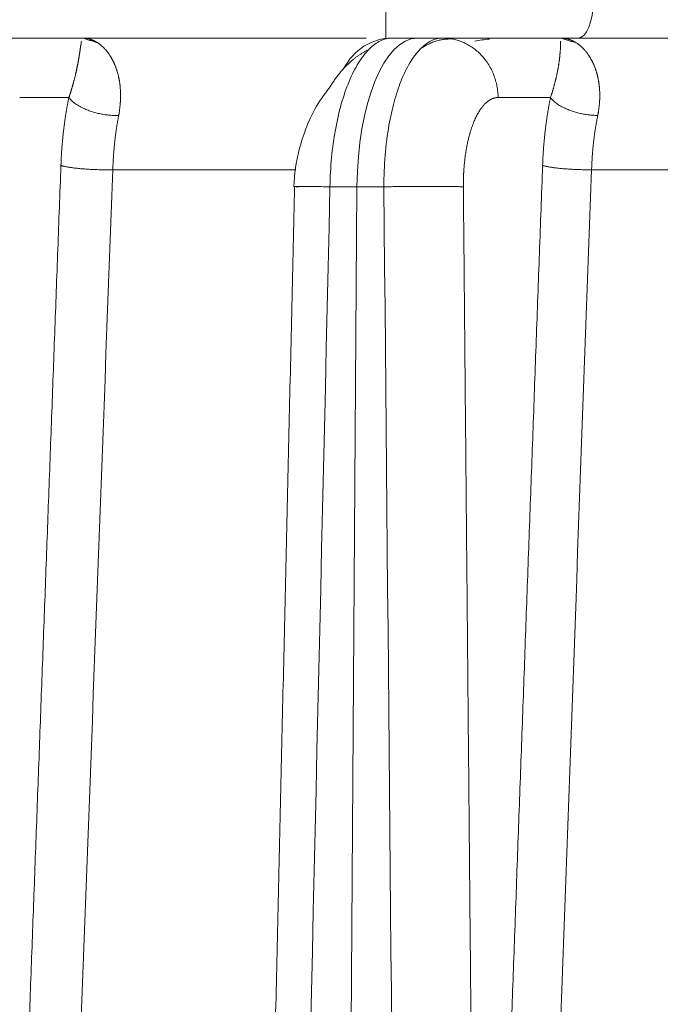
# Model space of a CAD drawing. Header units: millimetres. Extents: x 5437 to 18441, y -4466 to 3128.
# Tile 356 of 497: x 13688.5 to 13696.95, y -27.2 to -14.19. Entities that reach past the tile are written whole.
import ezdxf

# ---------------------------------------------------------------- set-up
doc = ezdxf.new("R2010")
doc.units = ezdxf.units.MM
doc.layers.add('1', color=7, linetype='Continuous', true_color=0xffffff)
doc.dimstyles.get("Standard").update_dxf_attribs({"dimtxt": 0.18, "dimasz": 0.18, "dimexe": 0.18, "dimexo": 0.0625, "dimgap": 0.09, "dimtad": 0, "dimtih": 1, "dimtoh": 1, "dimdec": 4, "dimzin": 0, "dimdsep": 46, "dimtxsty": 'Standard', "dimcen": 0.09, "dimadec": 0, "dimazin": 0, "dimtfac": 1, "dimtdec": 4, "dimtofl": 0, "dimtmove": 0, "dimatfit": 3, "dimfxl": 1, "dimtolj": 1, "dimtzin": 0, "dimarcsym": 0})

# ---------------------------------------------------------------- blocks, each defined once
blk = doc.blocks.new('*D3')
at = {"color": 0, "lineweight": -2, "transparency": 16777216}
for p, q in [((13674.147, 1169.564), (14135.36, 1169.564)), ((13833.147, -580.436), (14135.36, -580.436))]:
    blk.add_line(p, q, dxfattribs=at)
at = {"color": 0, "lineweight": 0, "transparency": 16777216}
for p, q in [((14135.18, 1089.564), (14135.18, 421.321)), ((14135.18, -500.436), (14135.18, 167.808))]:
    blk.add_line(p, q, dxfattribs=at)
at = {"color": 0, "lineweight": 20, "transparency": 16777216}
for points in [[(14121.847, 1089.564), (14148.514, 1089.564), (14135.18, 1169.564)], [(14121.847, -500.436), (14148.514, -500.436), (14135.18, -580.436)]]:
    blk.add_solid(points, dxfattribs=at)
at = {"layer": 'Defpoints', "color": 0, "lineweight": 20, "transparency": 16777216}
for p in [(13674.085, 1169.564), (13833.085, -580.436), (14135.18, -580.436)]:
    blk.add_point(p, dxfattribs=at)
at = {"color": 0, "lineweight": 20, "transparency": 16777216, "insert": (14135.18, 294.564), "char_height": 80, "attachment_point": 5, "rotation": 270}
blk.add_mtext('\\A1;1750', dxfattribs=at)
blk = doc.blocks.new('*D4')
at = {"color": 0, "lineweight": -2, "transparency": 16777216}
for p, q in [((13346.81, 234.502), (13346.81, -825.635)), ((13857.587, -64.498), (13857.587, -825.635))]:
    blk.add_line(p, q, dxfattribs=at)
at = {"color": 0, "lineweight": 0, "transparency": 16777216}
for p, q in [((13426.81, -825.455), (13508.775, -825.455)), ((13777.587, -825.455), (13695.622, -825.455))]:
    blk.add_line(p, q, dxfattribs=at)
at = {"color": 0, "lineweight": 20, "transparency": 16777216}
for points in [[(13426.81, -812.121), (13426.81, -838.788), (13346.81, -825.455)], [(13777.587, -812.121), (13777.587, -838.788), (13857.587, -825.455)]]:
    blk.add_solid(points, dxfattribs=at)
at = {"layer": 'Defpoints', "color": 0, "lineweight": 20, "transparency": 16777216}
for p in [(13346.81, 234.564), (13857.587, -64.436), (13346.81, -825.455)]:
    blk.add_point(p, dxfattribs=at)
at = {"color": 0, "lineweight": 20, "transparency": 16777216, "insert": (13602.199, -825.455), "char_height": 80, "attachment_point": 5}
blk.add_mtext('\\A1;515', dxfattribs=at)

msp = doc.modelspace()

# ---------------------------------------------------------------- linework, layer by layer
at = {"layer": '1', "color": 0, "lineweight": 20}
for p, q in [((13693.32871, -14.43566), (13693.32871, -13.93567)), ((13687.76239, -14.43566), (13689.32107, -14.43566)), ((13689.32107, -14.43566), (13693.07026, -14.43566)), ((13693.4115, -14.43566), (13693.74491, -14.43566)), ((13693.74491, -14.43566), (13694.07894, -14.43566)), ((13694.07894, -14.43566), (13695.63257, -14.43566)), ((13695.63257, -14.43566), (13699.6511, -14.43566)), ((13689.14544, -15.2217), (13688.49605, -15.2217)), ((13695.50384, -15.2217), (13694.8126, -15.2217)), ((13692.1411, -16.17461), (13689.72524, -16.17461)), ((13698.66153, -16.17461), (13696.04634, -16.17461)), ((13692.94824, -16.40076), (13692.4994, -80.94439)), ((13692.94824, -16.40076), (13692.59269, -16.40076)), ((13693.30448, -16.40076), (13692.94824, -16.40076))]:
    msp.add_line(p, q, dxfattribs=at)
for centre, major_axis, ratio, start_param, end_param in [((13695.86965, -13.93566), (0, -0.5), 0.39839611, 0, 1.55334303), ((13693.4115, -15.23566), (0, -0.8), 0.91721347, 3.14159265, 4.19939439), ((13693.74491, -16.43566), (0, -2), 0.39839611, 3.14159265, 4.69493569)]:
    msp.add_ellipse(centre, major_axis=major_axis, ratio=ratio, start_param=start_param, end_param=end_param, dxfattribs=at)
for points, degree, knots in [([(13689.29244, -14.60211), (13689.29284, -14.59932), (13689.29366, -14.59369), (13689.29484, -14.5855), (13689.296, -14.57741), (13689.29714, -14.56945), (13689.29825, -14.56163), (13689.29934, -14.55396), (13689.30041, -14.54644), (13689.30145, -14.53907), (13689.30212, -14.53436), (13689.30246, -14.53198)], 3, [0, 0, 0, 0, 0.10416289, 0.21006034, 0.3176935, 0.42706345, 0.53817124, 0.65101786, 0.76560426, 0.88193135, 1, 1, 1, 1]), ([(13689.32107, -14.43566), (13689.32416, -14.43569), (13689.33027, -14.43573), (13689.33937, -14.43611), (13689.34831, -14.4367), (13689.35711, -14.43751), (13689.36575, -14.43853), (13689.37424, -14.43974), (13689.38258, -14.44114), (13689.39077, -14.44272), (13689.39881, -14.44446), (13689.4067, -14.44636), (13689.41444, -14.44841), (13689.42203, -14.45059), (13689.42947, -14.4529), (13689.43676, -14.45533), (13689.44389, -14.45787), (13689.45087, -14.4605), (13689.4577, -14.46323), (13689.46438, -14.46605), (13689.4709, -14.46894), (13689.47726, -14.47189), (13689.48347, -14.47491), (13689.48953, -14.47797), (13689.49542, -14.48108), (13689.50116, -14.48423), (13689.50674, -14.4874), (13689.51654, -14.49318), (13689.5304, -14.50198), (13689.54812, -14.51448), (13689.56528, -14.52784), (13689.58187, -14.542), (13689.5979, -14.55691), (13689.61337, -14.57252), (13689.62828, -14.58878), (13689.64262, -14.60564), (13689.65638, -14.62308), (13689.6696, -14.64096), (13689.67807, -14.6535), (13689.68226, -14.65969)], 3, [0, 0, 0, 0, 0.02409242, 0.04781057, 0.07115432, 0.09412351, 0.11671799, 0.13893764, 0.1607823, 0.18225185, 0.20334616, 0.2240651, 0.24440854, 0.26437637, 0.28396846, 0.30318472, 0.32202502, 0.34048927, 0.35857736, 0.37628921, 0.39362472, 0.4105838, 0.42716638, 0.44337237, 0.45920172, 0.47465436, 0.48973023, 0.50442927, 0.55437144, 0.60333177, 0.65131119, 0.69831075, 0.74433169, 0.78937542, 0.83344355, 0.87653791, 0.91866053, 0.95981371, 1, 1, 1, 1]), ([(13693.4115, -14.43566), (13693.36008, -14.43566), (13693.30866, -14.44798), (13693.20771, -14.4968), (13693.15818, -14.5333), (13693.1105, -14.58122)], 3, [0, 0, 0, 0, 0.5, 0.5, 1, 1, 1, 1]), ([(13693.52841, -15.00869), (13693.56463, -14.91803), (13693.60434, -14.83636), (13693.68923, -14.69406), (13693.7344, -14.63343), (13693.82851, -14.53548), (13693.87744, -14.49817), (13693.97723, -14.44826), (13694.02809, -14.43566), (13694.07894, -14.43566)], 3, [0, 0, 0, 0, 0.25, 0.25, 0.5, 0.5, 0.75, 0.75, 1, 1, 1, 1]), ([(13695.63257, -14.43566), (13695.63583, -14.43569), (13695.64229, -14.43574), (13695.65189, -14.43613), (13695.66133, -14.43675), (13695.6706, -14.4376), (13695.67971, -14.43866), (13695.68865, -14.43993), (13695.69743, -14.44139), (13695.70604, -14.44303), (13695.71449, -14.44484), (13695.72277, -14.44682), (13695.73088, -14.44894), (13695.73883, -14.4512), (13695.74662, -14.45359), (13695.75423, -14.4561), (13695.76168, -14.45872), (13695.76897, -14.46144), (13695.77608, -14.46425), (13695.78302, -14.46714), (13695.7898, -14.47011), (13695.79641, -14.47313), (13695.80284, -14.47621), (13695.80911, -14.47934), (13695.8152, -14.48251), (13695.82112, -14.4857), (13695.82686, -14.48892), (13695.83651, -14.49452), (13695.84992, -14.50286), (13695.86692, -14.51452), (13695.8834, -14.52692), (13695.89938, -14.54002), (13695.91485, -14.55376), (13695.9298, -14.56811), (13695.94424, -14.58303), (13695.95817, -14.59848), (13695.97159, -14.61442), (13695.98448, -14.63082), (13695.99686, -14.64759), (13696.00481, -14.65928), (13696.00874, -14.66506)], 3, [0, 0, 0, 0, 0.02431802, 0.04824392, 0.07177756, 0.09491878, 0.11766747, 0.14002348, 0.16198669, 0.18355698, 0.20473421, 0.22551827, 0.24590905, 0.26590643, 0.28551031, 0.30472058, 0.32353715, 0.34195992, 0.3599888, 0.3776237, 0.39486454, 0.41171126, 0.42816377, 0.44422202, 0.45988595, 0.4751555, 0.49003062, 0.50451129, 0.55036292, 0.59538127, 0.63956724, 0.68292186, 0.72544628, 0.76714178, 0.80800982, 0.84805198, 0.88727003, 0.92566592, 0.96324179, 1, 1, 1, 1]), ([(13689.27514, -14.71201), (13689.27571, -14.70868), (13689.27686, -14.702), (13689.2785, -14.69222), (13689.28009, -14.68255), (13689.28164, -14.67302), (13689.28314, -14.66363), (13689.28459, -14.65438), (13689.286, -14.64528), (13689.28737, -14.63632), (13689.28869, -14.62752), (13689.28998, -14.61887), (13689.29123, -14.61037), (13689.29203, -14.60487), (13689.29244, -14.60211)], 3, [0, 0, 0, 0, 0.07921544, 0.15917554, 0.2398816, 0.32133486, 0.40353654, 0.48648784, 0.5701899, 0.65464385, 0.73985078, 0.82581176, 0.91252783, 1, 1, 1, 1]), ([(13689.68226, -14.65969), (13689.68438, -14.66293), (13689.6886, -14.66936), (13689.6948, -14.67925), (13689.70086, -14.68923), (13689.70678, -14.69933), (13689.71256, -14.70953), (13689.71818, -14.71982), (13689.72367, -14.7302), (13689.729, -14.74067), (13689.73419, -14.75122), (13689.73923, -14.76185), (13689.74412, -14.77255), (13689.74886, -14.78331), (13689.75346, -14.79413), (13689.75642, -14.80146), (13689.75789, -14.8051)], 3, [0, 0, 0, 0, 0.07713997, 0.15339432, 0.22876457, 0.30325228, 0.37685914, 0.44958687, 0.52143731, 0.59241237, 0.66251409, 0.73174456, 0.800106, 0.86760074, 0.93423123, 1, 1, 1, 1]), ([(13693.1105, -14.58122), (13693.06119, -14.6303), (13693.01382, -14.69136), (13692.92477, -14.8351), (13692.8831, -14.91778), (13692.84507, -15.00967)], 3, [0, 0, 0, 0, 0.5, 0.5, 1, 1, 1, 1]), ([(13695.62149, -14.71736), (13695.62191, -14.71398), (13695.62274, -14.70721), (13695.6239, -14.69728), (13695.625, -14.68747), (13695.62604, -14.67781), (13695.62702, -14.66829), (13695.62794, -14.65892), (13695.62881, -14.64971), (13695.62962, -14.64064), (13695.63039, -14.63174), (13695.6311, -14.62299), (13695.63177, -14.6144), (13695.63218, -14.60884), (13695.63238, -14.60605)], 3, [0, 0, 0, 0, 0.07967244, 0.1600064, 0.24100316, 0.32266399, 0.40499015, 0.48798282, 0.5716432, 0.65597243, 0.74097164, 0.82664193, 0.91298437, 1, 1, 1, 1]), ([(13696.00874, -14.66506), (13696.01082, -14.6682), (13696.01496, -14.67447), (13696.02103, -14.68409), (13696.02699, -14.69382), (13696.03281, -14.70368), (13696.03849, -14.71365), (13696.04404, -14.72373), (13696.04946, -14.73392), (13696.05475, -14.74421), (13696.0599, -14.75461), (13696.06492, -14.7651), (13696.0698, -14.77568), (13696.07454, -14.78636), (13696.07916, -14.79712), (13696.08363, -14.80796), (13696.08797, -14.81888), (13696.09217, -14.82988), (13696.09624, -14.84095), (13696.10017, -14.85209), (13696.10396, -14.8633), (13696.10761, -14.87456), (13696.11112, -14.88589), (13696.11449, -14.89727), (13696.11773, -14.90871), (13696.12082, -14.9202), (13696.12377, -14.93173), (13696.12658, -14.94331), (13696.12925, -14.95492), (13696.13179, -14.96657), (13696.13337, -14.97442), (13696.13415, -14.97833)], 3, [0, 0, 0, 0, 0.03923267, 0.07811582, 0.11665034, 0.15483715, 0.1926772, 0.2301715, 0.26732106, 0.30412695, 0.34059027, 0.37671215, 0.41249378, 0.44793638, 0.4830412, 0.51780955, 0.55224279, 0.5863423, 0.62010955, 0.65354603, 0.68665328, 0.71943291, 0.75188657, 0.78401599, 0.81582293, 0.84730923, 0.8784768, 0.90932759, 0.93986364, 0.97008705, 1, 1, 1, 1]), ([(13689.25134, -14.83585), (13689.25209, -14.83229), (13689.2536, -14.82512), (13689.25578, -14.81454), (13689.25792, -14.80399), (13689.26002, -14.7935), (13689.26207, -14.78306), (13689.26408, -14.77268), (13689.26604, -14.76237), (13689.26796, -14.75212), (13689.26983, -14.74195), (13689.27165, -14.73186), (13689.27343, -14.72184), (13689.27457, -14.7153), (13689.27514, -14.71201)], 3, [0, 0, 0, 0, 0.07733291, 0.15574999, 0.23525348, 0.31584552, 0.39752817, 0.48030338, 0.56417307, 0.64913905, 0.73520308, 0.82236684, 0.91063196, 1, 1, 1, 1]), ([(13689.75789, -14.8051), (13689.75936, -14.80882), (13689.7623, -14.81624), (13689.76655, -14.82757), (13689.77066, -14.83898), (13689.77463, -14.85049), (13689.77847, -14.86208), (13689.78215, -14.87376), (13689.7857, -14.88553), (13689.7891, -14.89737), (13689.79236, -14.90929), (13689.79548, -14.92129), (13689.79845, -14.93335), (13689.80128, -14.94549), (13689.80397, -14.95768), (13689.80565, -14.96592), (13689.80649, -14.97002)], 3, [0, 0, 0, 0, 0.07588674, 0.15107199, 0.2255593, 0.29935236, 0.37245496, 0.44487103, 0.51660462, 0.58765992, 0.65804126, 0.7277531, 0.79680005, 0.86518688, 0.9329185, 1, 1, 1, 1]), ([(13695.60232, -14.84263), (13695.60303, -14.83868), (13695.60445, -14.83074), (13695.60647, -14.81903), (13695.60843, -14.80738), (13695.61031, -14.7958), (13695.61213, -14.7843), (13695.61387, -14.77289), (13695.61554, -14.76156), (13695.61714, -14.75033), (13695.61867, -14.73921), (13695.62013, -14.72817), (13695.62104, -14.72098), (13695.62149, -14.71736)], 3, [0, 0, 0, 0, 0.08514886, 0.17144219, 0.25888271, 0.34747305, 0.43721571, 0.52811312, 0.62016761, 0.71338143, 0.80775672, 0.90329557, 1, 1, 1, 1]), ([(13689.20656, -15.02258), (13689.20763, -15.01858), (13689.2098, -15.01051), (13689.21294, -14.99857), (13689.21604, -14.98664), (13689.21909, -14.97475), (13689.22208, -14.96289), (13689.22502, -14.95107), (13689.2279, -14.93929), (13689.23073, -14.92756), (13689.2335, -14.91588), (13689.23622, -14.90425), (13689.23888, -14.89267), (13689.24149, -14.88116), (13689.24404, -14.86971), (13689.24653, -14.85833), (13689.24898, -14.847), (13689.25055, -14.83958), (13689.25134, -14.83585)], 3, [0, 0, 0, 0, 0.05671566, 0.11418637, 0.17241603, 0.23140841, 0.29116712, 0.35169564, 0.41299734, 0.47507542, 0.537933, 0.60157306, 0.66599849, 0.73121207, 0.79721647, 0.86401428, 0.93160799, 1, 1, 1, 1]), ([(13695.56226, -15.02607), (13695.56332, -15.02189), (13695.56546, -15.01347), (13695.56855, -15.00101), (13695.57158, -14.98855), (13695.57454, -14.97613), (13695.57743, -14.96374), (13695.58024, -14.95139), (13695.58299, -14.93908), (13695.58566, -14.92681), (13695.58827, -14.91459), (13695.5908, -14.90243), (13695.59325, -14.89032), (13695.59564, -14.87827), (13695.59794, -14.86629), (13695.60019, -14.85437), (13695.60161, -14.84656), (13695.60232, -14.84263)], 3, [0, 0, 0, 0, 0.06087309, 0.12255804, 0.18505893, 0.24837967, 0.31252402, 0.37749561, 0.44329792, 0.50993431, 0.57740799, 0.64572209, 0.7148796, 0.78488341, 0.85573631, 0.92744097, 1, 1, 1, 1]), ([(13689.14544, -15.2217), (13689.14684, -15.21768), (13689.14965, -15.20961), (13689.15374, -15.19761), (13689.15776, -15.18563), (13689.1617, -15.17368), (13689.16557, -15.16177), (13689.16937, -15.1499), (13689.17309, -15.13807), (13689.17674, -15.12628), (13689.18032, -15.11454), (13689.18383, -15.10284), (13689.18727, -15.0912), (13689.19065, -15.07961), (13689.19396, -15.06807), (13689.19721, -15.05659), (13689.20039, -15.04518), (13689.20352, -15.03381), (13689.20554, -15.02634), (13689.20656, -15.02258)], 3, [0, 0, 0, 0, 0.05501079, 0.11047008, 0.166384, 0.2227585, 0.27959938, 0.33691233, 0.39470288, 0.45297642, 0.51173822, 0.57099341, 0.630747, 0.69100387, 0.75176878, 0.81304638, 0.87484119, 0.93715763, 1, 1, 1, 1]), ([(13689.80649, -14.97002), (13689.80731, -14.97419), (13689.80894, -14.98251), (13689.81122, -14.99517), (13689.81336, -15.00792), (13689.81534, -15.02077), (13689.81718, -15.03372), (13689.81887, -15.04675), (13689.82042, -15.05988), (13689.82181, -15.07309), (13689.82306, -15.0864), (13689.82415, -15.09978), (13689.8251, -15.11326), (13689.82591, -15.12681), (13689.82656, -15.14045), (13689.82706, -15.15416), (13689.82742, -15.16795), (13689.82762, -15.18182), (13689.82768, -15.19576), (13689.82759, -15.20977), (13689.82735, -15.22386), (13689.82697, -15.23801), (13689.82643, -15.25223), (13689.82575, -15.26652), (13689.82491, -15.28087), (13689.82393, -15.29528), (13689.8228, -15.30975), (13689.82151, -15.32429), (13689.82008, -15.33888), (13689.8185, -15.35352), (13689.81677, -15.36822), (13689.8149, -15.38298), (13689.81287, -15.39778), (13689.81069, -15.41264), (13689.80836, -15.42754), (13689.80589, -15.44249), (13689.80411, -15.45251), (13689.80322, -15.45751)], 3, [0, 0, 0, 0, 0.03157566, 0.06293695, 0.09408675, 0.125028, 0.1557637, 0.18629694, 0.21663083, 0.2467686, 0.27671352, 0.30646894, 0.33603826, 0.36542497, 0.39463264, 0.42366489, 0.45252542, 0.48121799, 0.50974646, 0.53811474, 0.56632681, 0.59438673, 0.62229863, 0.65006672, 0.67769526, 0.7051886, 0.73255113, 0.75978735, 0.7869018, 0.81389909, 0.84078388, 0.86756093, 0.89423503, 0.92081104, 0.94729388, 0.97368853, 1, 1, 1, 1]), ([(13692.84507, -15.00967), (13692.80696, -15.10039), (13692.77239, -15.20009), (13692.71163, -15.41371), (13692.68543, -15.52762), (13692.64234, -15.7654), (13692.62545, -15.88925), (13692.60158, -16.14225), (13692.5946, -16.27139), (13692.59269, -16.40076)], 3, [0, 0, 0, 0, 0.25, 0.25, 0.5, 0.5, 0.75, 0.75, 1, 1, 1, 1]), ([(13693.37161, -15.58614), (13693.3907, -15.47878), (13693.41357, -15.37592), (13693.46612, -15.18241), (13693.4958, -15.09178), (13693.52841, -15.00869)], 3, [0, 0, 0, 0, 0.5, 0.5, 1, 1, 1, 1]), ([(13695.50384, -15.2217), (13695.50526, -15.21754), (13695.50814, -15.20918), (13695.51231, -15.19674), (13695.5164, -15.18432), (13695.52041, -15.17192), (13695.52433, -15.15954), (13695.52818, -15.1472), (13695.53194, -15.13489), (13695.53562, -15.12261), (13695.53923, -15.11037), (13695.54275, -15.09817), (13695.54619, -15.08602), (13695.54956, -15.07391), (13695.55286, -15.06185), (13695.55607, -15.04985), (13695.55922, -15.03789), (13695.56124, -15.03002), (13695.56226, -15.02607)], 3, [0, 0, 0, 0, 0.0584033, 0.11732541, 0.17677273, 0.23675147, 0.29726769, 0.35832729, 0.41993602, 0.48209945, 0.54482303, 0.60811207, 0.6719717, 0.73640696, 0.80142273, 0.86702375, 0.93321468, 1, 1, 1, 1]), ([(13696.13415, -14.97833), (13696.13496, -14.98249), (13696.13656, -14.99077), (13696.13879, -15.00337), (13696.14088, -15.01604), (13696.14281, -15.0288), (13696.1446, -15.04165), (13696.14624, -15.05458), (13696.14772, -15.06759), (13696.14906, -15.08068), (13696.15025, -15.09385), (13696.15129, -15.10709), (13696.15217, -15.12041), (13696.15291, -15.13379), (13696.1535, -15.14725), (13696.15393, -15.16078), (13696.15422, -15.17437), (13696.15435, -15.18802), (13696.15433, -15.20174), (13696.15417, -15.21552), (13696.15385, -15.22936), (13696.15338, -15.24326), (13696.15275, -15.25721), (13696.15198, -15.27122), (13696.15106, -15.28527), (13696.14998, -15.29938), (13696.14875, -15.31354), (13696.14737, -15.32775), (13696.14583, -15.342), (13696.14415, -15.3563), (13696.14231, -15.37064), (13696.14032, -15.38502), (13696.13817, -15.39944), (13696.13587, -15.4139), (13696.13342, -15.4284), (13696.13082, -15.44292), (13696.12896, -15.45265), (13696.12802, -15.45751)], 3, [0, 0, 0, 0, 0.03138698, 0.06257232, 0.09355878, 0.12434921, 0.15494652, 0.18535366, 0.21557366, 0.2456096, 0.27546463, 0.30514195, 0.33464484, 0.36397664, 0.39314073, 0.42214059, 0.45097974, 0.47966178, 0.50819034, 0.53656916, 0.56480201, 0.59289274, 0.62084525, 0.64866352, 0.67635158, 0.70391352, 0.7313535, 0.75867572, 0.78588446, 0.81298405, 0.83997887, 0.86687337, 0.89367203, 0.92037941, 0.94700009, 0.97353873, 1, 1, 1, 1]), ([(13692.5837, -15.09777), (13692.5124, -15.18307), (13692.34754, -15.41926), (13692.17059, -15.89715), (13692.1206, -16.23245), (13692.1149, -16.39645)], 3, [0, 0, 0, 0, 0.24518893, 0.63927528, 1, 1, 1, 1]), ([(13694.8126, -15.2217), (13694.74827, -15.22162), (13694.68467, -15.24885), (13694.62463, -15.30217), (13694.51334, -15.4593), (13694.42996, -15.7005), (13694.39677, -15.84101), (13694.36701, -16.03849), (13694.35542, -16.24726), (13694.35369, -16.29833), (13694.35306, -16.34947), (13694.35351, -16.40076)], 5, [0, 0, 0, 0, 0, 0, 0.43202797, 0.43202797, 0.43202797, 0.86304865, 0.86304865, 0.86304865, 1, 1, 1, 1, 1, 1]), ([(13689.80322, -15.45751), (13689.80194, -15.46406), (13689.79939, -15.47715), (13689.79568, -15.49691), (13689.79205, -15.51674), (13689.78853, -15.53666), (13689.78509, -15.55664), (13689.78175, -15.57669), (13689.77851, -15.5968), (13689.77536, -15.61698), (13689.7723, -15.63722), (13689.76934, -15.65751), (13689.76647, -15.67786), (13689.7637, -15.69826), (13689.76102, -15.7187), (13689.75844, -15.73919), (13689.75594, -15.75972), (13689.75354, -15.78029), (13689.75124, -15.8009), (13689.74902, -15.82153), (13689.7469, -15.8422), (13689.74487, -15.86289), (13689.74293, -15.88361), (13689.74109, -15.90434), (13689.73933, -15.9251), (13689.73767, -15.94587), (13689.73609, -15.96665), (13689.73461, -15.98745), (13689.73321, -16.00825), (13689.73191, -16.02905), (13689.73069, -16.04986), (13689.72956, -16.07066), (13689.72852, -16.09147), (13689.72757, -16.11226), (13689.7267, -16.13305), (13689.72592, -16.15383), (13689.72547, -16.16769), (13689.72524, -16.17461)], 3, [0, 0, 0, 0, 0.02959501, 0.05912964, 0.08860392, 0.11801785, 0.14737145, 0.17666473, 0.20589771, 0.2350704, 0.26418282, 0.29323497, 0.32222689, 0.35115857, 0.38003004, 0.40884131, 0.43759239, 0.46628331, 0.49491407, 0.52348469, 0.55199519, 0.58044559, 0.6088359, 0.63716613, 0.6654363, 0.69364643, 0.72179654, 0.74988664, 0.77791675, 0.80588689, 0.83379706, 0.8616473, 0.88943762, 0.91716803, 0.94483855, 0.9724492, 1, 1, 1, 1]), ([(13696.12802, -15.45751), (13696.12677, -15.46368), (13696.12424, -15.47602), (13696.12056, -15.49469), (13696.11695, -15.51348), (13696.11342, -15.53241), (13696.10997, -15.55147), (13696.10659, -15.57065), (13696.1033, -15.58997), (13696.10008, -15.60941), (13696.09695, -15.62897), (13696.0939, -15.64866), (13696.09093, -15.66847), (13696.08805, -15.68839), (13696.08524, -15.70844), (13696.08253, -15.72859), (13696.0799, -15.74886), (13696.07736, -15.76924), (13696.0749, -15.78973), (13696.07253, -15.81033), (13696.07025, -15.83103), (13696.06806, -15.85183), (13696.06596, -15.87273), (13696.06395, -15.89373), (13696.06203, -15.91483), (13696.0602, -15.93602), (13696.05846, -15.9573), (13696.05682, -15.97867), (13696.05527, -16.00013), (13696.05381, -16.02167), (13696.05245, -16.04329), (13696.05119, -16.065), (13696.05002, -16.08678), (13696.04895, -16.10863), (13696.04798, -16.13056), (13696.04709, -16.15255), (13696.04659, -16.16725), (13696.04634, -16.17461)], 3, [0, 0, 0, 0, 0.02784913, 0.0557407, 0.08367474, 0.11165123, 0.13967019, 0.16773162, 0.19583551, 0.22398187, 0.25217072, 0.28040204, 0.30867584, 0.33699213, 0.36535091, 0.39375218, 0.42219594, 0.45068221, 0.47921097, 0.50778224, 0.53639602, 0.56505231, 0.59375111, 0.62249243, 0.65127627, 0.68010263, 0.70897152, 0.73788294, 0.76683689, 0.79583337, 0.8248724, 0.85395396, 0.88307807, 0.91224472, 0.94145393, 0.97070569, 1, 1, 1, 1]), ([(13693.30448, -16.40076), (13693.30421, -16.26036), (13693.30978, -16.12023), (13693.33234, -15.84667), (13693.34932, -15.71326), (13693.37161, -15.58614)], 3, [0, 0, 0, 0, 0.5, 0.5, 1, 1, 1, 1])]:
    msp.add_open_spline(points, degree=degree, knots=knots, dxfattribs=at)
for points, degree in [([(13689.30246, -14.53198), (13689.30686, -14.50952), (13689.30943, -14.49074), (13689.3108, -14.47595)], 3), ([(13689.5232, -14.4971), (13689.32107, -14.43566)], 1), ([(13694.21166, -14.44886), (13693.98748, -14.43681), (13693.77956, -14.58463)], 2), ([(13694.69775, -14.44938), (13694.63257, -14.45615), (13694.56783, -14.4654), (13694.50381, -14.47705)], 3), ([(13695.63238, -14.60605), (13695.63557, -14.57928), (13695.63675, -14.55529), (13695.63636, -14.5344)], 3), ([(13695.84512, -14.49955), (13695.63257, -14.43566)], 1), ([(13695.63636, -14.5344), (13695.63831, -14.51142), (13695.63837, -14.4922), (13695.63717, -14.47704)], 3), ([(13693.10356, -14.58909), (13692.80103, -14.7321), (13692.5837, -15.09777)], 2), ([(13689.04042, -16.11807), (13689.04744, -15.92839), (13689.06141, -15.74271), (13689.08255, -15.56238), (13689.11071, -15.38845), (13689.14544, -15.2217)], 5), ([(13695.39956, -16.11807), (13695.40645, -15.92847), (13695.42027, -15.74283), (13695.44125, -15.5625), (13695.46926, -15.38852), (13695.50384, -15.2217)], 5), ([(13688.22112, -38.28464), (13688.38483, -33.85128), (13688.54862, -29.41794), (13688.71247, -24.98463), (13688.87641, -20.55134), (13689.04042, -16.11807)], 5), ([(13694.56119, -39.21506), (13694.72881, -34.59565), (13694.89646, -29.97624), (13695.06413, -25.35684), (13695.23183, -20.73745), (13695.39956, -16.11807)], 5), ([(13689.72524, -16.17461), (13689.45087, -23.56338), (13689.17679, -30.95224), (13688.90298, -38.34118)], 3), ([(13696.04634, -16.17461), (13695.76616, -23.87358), (13695.4861, -31.57258), (13695.20614, -39.2716)], 3), ([(13692.12542, -16.39546), (13691.54872, -41.56343)], 1), ([(13692.59269, -16.40076), (13692.33106, -27.73562), (13692.06972, -39.07051), (13691.80865, -50.40542)], 3), ([(13693.61937, -50.40728), (13693.51415, -39.07175), (13693.40918, -27.73624), (13693.30448, -16.40076)], 3), ([(13694.35351, -16.40076), (13694.39497, -20.96362), (13694.43647, -25.52648), (13694.47801, -30.08934), (13694.51958, -34.6522), (13694.56119, -39.21506)], 5)]:
    msp.add_open_spline(points, degree=degree, dxfattribs=at)
for points, weights in [([(13694.07894, -14.43566), (13694.80002, -14.43566), (13694.8126, -15.2217)], [1, 0.713250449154, 1]), ([(13689.14544, -15.2217), (13689.33166, -15.47896), (13689.80322, -15.45751)], [1, 0.689987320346, 1]), ([(13695.50384, -15.2217), (13695.67694, -15.45979), (13696.12802, -15.45751)], [1, 0.716278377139, 1]), ([(13689.04042, -16.11807), (13689.25152, -16.18818), (13689.72524, -16.17461)], [1, 0.685062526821, 1]), ([(13695.39956, -16.11807), (13695.59371, -16.18172), (13696.04634, -16.17461)], [1, 0.714971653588, 1]), ([(13692.59269, -16.40076), (13691.86407, -16.38693), (13692.18099, -16.40076)], [1, 0.708802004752, 1]), ([(13693.30448, -16.40076), (13694.03614, -16.38693), (13694.35351, -16.40076)], [1, 0.708802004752, 1])]:
    msp.add_rational_spline(points, weights, degree=2, dxfattribs=at)

# ---------------------------------------------------------------- dimensions: what is measured, and where the dimension line sits
at = {"color": 0, "lineweight": 20}
dim = msp.add_linear_dim(base=(14135.18029, -580.43566), p1=(13674.08476, 1169.56434), p2=(13833.08476, -580.43566), angle=90, dimstyle='Standard', override={"dimtxt": 80, "dimasz": 80, "dimdec": 0, "dimlwd": 0}, dxfattribs=at)
dim.commit()
dim.dimension.update_dxf_attribs({"geometry": '*D3', "text_midpoint": (14135.18029, 294.56434), "text_rotation": 270})
dim = msp.add_linear_dim(base=(13346.81039, -825.45454), p1=(13857.58667, -64.43566), p2=(13346.81039, 234.56434), text='515', dimstyle='Standard', override={"dimtxt": 80, "dimasz": 80, "dimdec": 0, "dimlwd": 0}, dxfattribs=at)
dim.commit()
dim.dimension.update_dxf_attribs({"geometry": '*D4', "text_midpoint": (13602.19853, -825.45454)})

doc.saveas('drawing.dxf')
